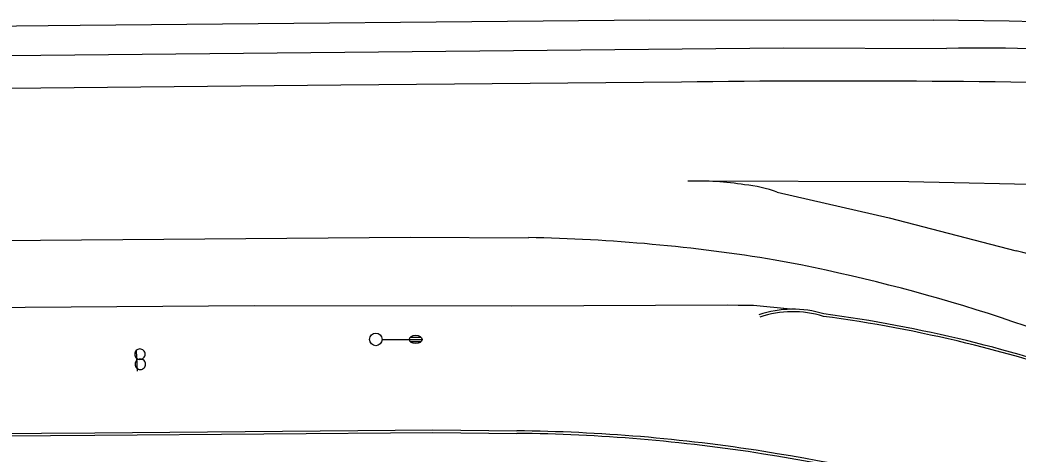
# Model space of a CAD drawing. Extents: x 2145380 to 2156929, y 139568 to 149130.
# Drawn here: x 2149820.1 to 2150057.5, y 142989.4 to 143092.6 of the extents above; entities that cross this region are included whole.
import ezdxf

# ---------------------------------------------------------------- set-up
doc = ezdxf.new("R2010")
doc.units = 0
for name, color, linetype in [('TOPO_Asphalt', 7, 'Continuous'), ('TOPO_Curb Back', 7, 'Continuous'), ('TOPO_Light Pole', 7, 'Continuous'), ('TOPO_Misc', 7, 'Continuous'), ('TOPO_Sign', 7, 'Continuous'), ('TOPO_Wall Freestanding', 7, 'Continuous')]:
    doc.layers.add(name, color=color, linetype=linetype)

# ---------------------------------------------------------------- blocks, each defined once
blk = doc.blocks.new('LP')
at = {"layer": 'TOPO_Light Pole'}
blk.add_line((3.81, 0), (20.32, 0), dxfattribs=at)
for points in [[(20.32, 0), (27.94, 0)], [(20.32, 0), (23.5, 0)], [(20.83, 1.27), (27.43, 1.27)], [(20.83, 1.27), (23.5, 1.27)], [(23.71, 1.27), (27.43, 1.27)], [(23.71, 0), (27.94, 0)], [(20.83, -1.27), (27.43, -1.27)], [(20.83, -1.27), (23.5, -1.27)], [(23.71, -1.27), (27.43, -1.27)]]:
    blk.add_lwpolyline(points, dxfattribs=at)
blk.add_circle((0, 0), 3.81, dxfattribs=at)
blk.add_ellipse((24.13, 0), major_axis=(3.81, 0), ratio=0.666667, dxfattribs=at)
blk = doc.blocks.new('POST')
at = {"layer": 'TOPO_Misc'}
for start, end in [(89.99996, 180.00004), (179.99996, 270.00004), (359.99996, 90.00004), (269.99996, 0.00004)]:
    blk.add_arc((-0.01, 0.03), 3.16, start, end, dxfattribs=at)

msp = doc.modelspace()

# ---------------------------------------------------------------- linework, layer by layer
at = {"layer": 'TOPO_Asphalt'}
for points in [[(2149675.03, 143089.78), (2149834.44, 143091.41), (2149969.98, 143092.65), (2150037.36, 143092.63)], [(2149977.46, 143077.88), (2149896.43, 143077.12), (2149793.26, 143076.12), (2149680.64, 143074.93), (2149546.71, 143073.49), (2149398.89, 143071.92)], [(2150282.39, 143044.54), (2150228.68, 143047.56), (2150173.1, 143050.01), (2150103.37, 143052.58), (2150031.59, 143054.18), (2149978.98, 143054.29)], [(2150000.28, 143051.71), (2150026.85, 143045.58), (2150057.08, 143037.75)], [(2149815.17, 143040.2), (2149912.96, 143041.02), (2149941.06, 143040.88)], [(2150003.41, 143023.87), (2149994.61, 143024.74), (2149990.96, 143024.73), (2149988.45, 143024.81), (2149937.14, 143024.57), (2149875.9, 143024.65), (2149799.48, 143024.08)]]:
    msp.add_lwpolyline(points, dxfattribs=at)
for centre, radius, start, end in [((2149976.93, 138553.31), 4539.72, 86.80001, 89.23734), ((2150015.81, 140187.89), 2890.24, 88.39404, 90.7603), ((2149981.69, 142989.54), 64.81, 80.4078, 92.3935), ((2149990.27, 143025.07), 28.45, 69.4046, 85.5348), ((2149934.24, 142639.96), 400.98, 80.5918, 89.0259), ((2150000.66, 142799.59), 244.76, 64.652, 76.6718), ((2149927.07, 142638.75), 403.4, 65.6326, 79.6149)]:
    msp.add_arc(centre, radius, start, end, dxfattribs=at)
at = {"layer": 'TOPO_Curb Back'}
for points in [[(2149774.59, 142994.05), (2149837.9, 142994.48), (2149918.35, 142995.17), (2149938.31, 142994.94)], [(2149774.6, 142993.45), (2149837.91, 142993.88), (2149918.34, 142994.57), (2149938.3, 142994.34)]]:
    msp.add_lwpolyline(points, dxfattribs=at)
for centre, radius, start, end in [((2150003.97, 142999.04), 24.83, 72.6763, 108.9194), ((2150003.97, 142999.04), 24.23, 72.5565, 108.9193), ((2149967.78, 142696.71), 328.34, 70.3568, 82.3962), ((2149967.79, 142696.72), 328.93, 70.3581, 82.3873), ((2149934.03, 142590.56), 403.81, 81.0337, 89.3937), ((2149934.02, 142590.54), 404.43, 81.0339, 89.3934), ((2149933.55, 142581.65), 412.68, 66.8298, 81.1615), ((2149933.55, 142581.65), 413.28, 66.8295, 81.1616)]:
    msp.add_arc(centre, radius, start, end, dxfattribs=at)
at = {"layer": 'TOPO_Sign'}
msp.add_lwpolyline([(2149847.8, 143014.03), (2149848.02, 143009.16)], dxfattribs=at)
at = {"layer": 'TOPO_Wall Freestanding'}
msp.add_lwpolyline([(2148468.28, 143071.01), (2148647.08, 143072.36), (2148839.48, 143074.61), (2148971.5, 143076.02), (2149021.79, 143077.65), (2149032.15, 143077.75), (2149072.32, 143077.49), (2149092.86, 143076.61), (2149190.09, 143077.72), (2149404.09, 143080.2), (2149453.16, 143080.47), (2149482.85, 143081.96), (2149513.33, 143082.59), (2149516.51, 143082.48), (2149551.38, 143082.01), (2149562.57, 143081.67), (2149652.02, 143082.51), (2149817.05, 143084.17), (2150001.75, 143085.99), (2150040.52, 143085.88)], dxfattribs=at)
msp.add_arc((2150048.74, 142515.18), 570.76, 86.3059, 90.8249, dxfattribs=at)

# ---------------------------------------------------------------- block references
at = {"layer": 'TOPO_Light Pole', "xscale": 0.39370000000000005, "yscale": 0.3937000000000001}
msp.add_blockref('LP', (2149904.77, 143016.69), dxfattribs=at)
at = {"layer": 'TOPO_Misc', "xscale": 0.39370000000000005, "yscale": 0.3937000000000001}
for p in [(2149848.66, 143013.16), (2149848.76, 143010.77)]:
    msp.add_blockref('POST', p, dxfattribs=at)

doc.saveas('drawing.dxf')
